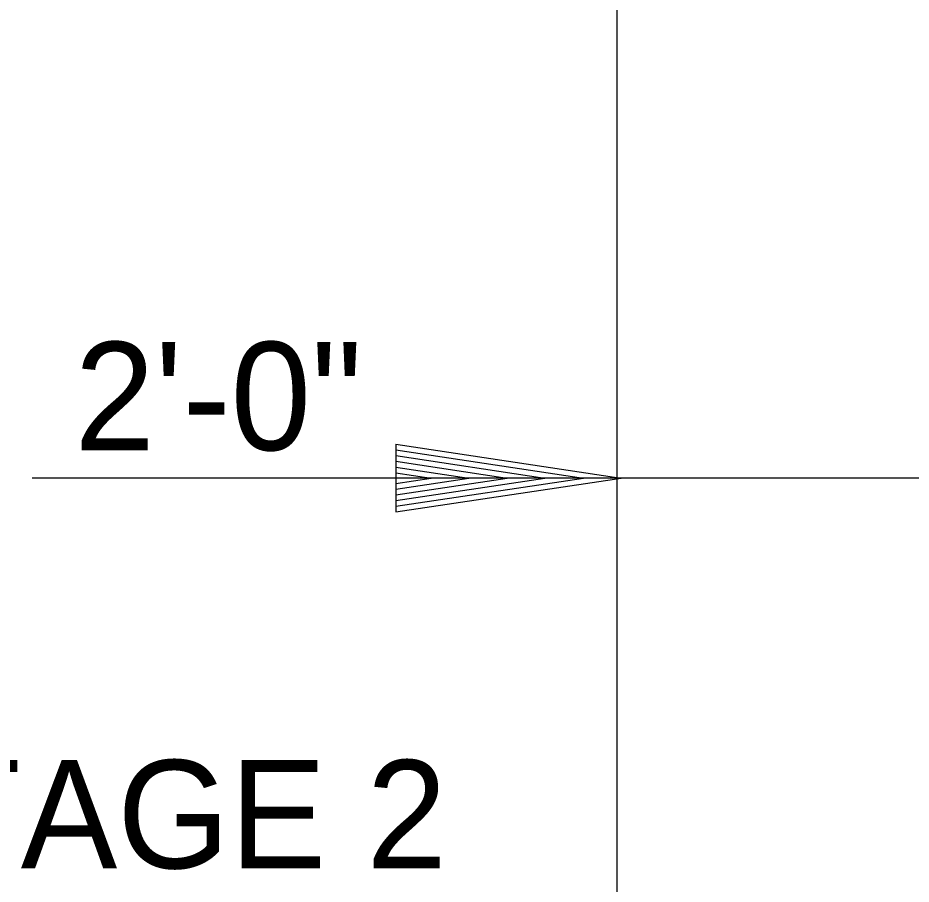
# Model space of a CAD drawing. Extents: x 1807779 to 1818251, y 673292 to 678849.
# Drawn here: x 1813447.8 to 1813507.2, y 677008.5 to 677066.1 of the extents above; entities that cross this region are included whole.
import ezdxf

# ---------------------------------------------------------------- set-up
doc = ezdxf.new("R2010")
doc.units = 0
doc.layers.add('Dimensions', color=7, linetype='Continuous')

msp = doc.modelspace()

# ---------------------------------------------------------------- linework, layer by layer
at = {"layer": 'Dimensions'}
for p, q in [((1813487.671, 676984.764), (1813487.671, 677242.534)), ((1813472.933, 677037.734), (1813487.933, 677035.484)), ((1813472.933, 677037.734), (1813472.933, 677033.234)), ((1813472.933, 677037.359), (1813485.428, 677035.484)), ((1813472.933, 677036.977), (1813482.848, 677035.484)), ((1813472.933, 677036.602), (1813480.35, 677035.484)), ((1813472.933, 677036.212), (1813477.808, 677035.484)), ((1813472.933, 677035.837), (1813475.303, 677035.484)), ((1813525.523, 677035.484), (1813448.75, 677035.484)), ((1813472.933, 677033.234), (1813487.933, 677035.484)), ((1813472.933, 677034.749), (1813477.808, 677035.484)), ((1813472.933, 677033.992), (1813482.848, 677035.484)), ((1813472.933, 677033.609), (1813485.428, 677035.484)), ((1813472.933, 677034.367), (1813480.35, 677035.484)), ((1813472.933, 677035.132), (1813475.303, 677035.484))]:
    msp.add_line(p, q, dxfattribs=at)

# ---------------------------------------------------------------- texts
for s, p in [('2\'-0"', (1813451.553, 677037.338)), ('STAGE 2', (1813435.681, 677009.524))]:
    msp.add_text(s, height=7.2, dxfattribs=at).set_placement(p)

doc.saveas('drawing.dxf')
